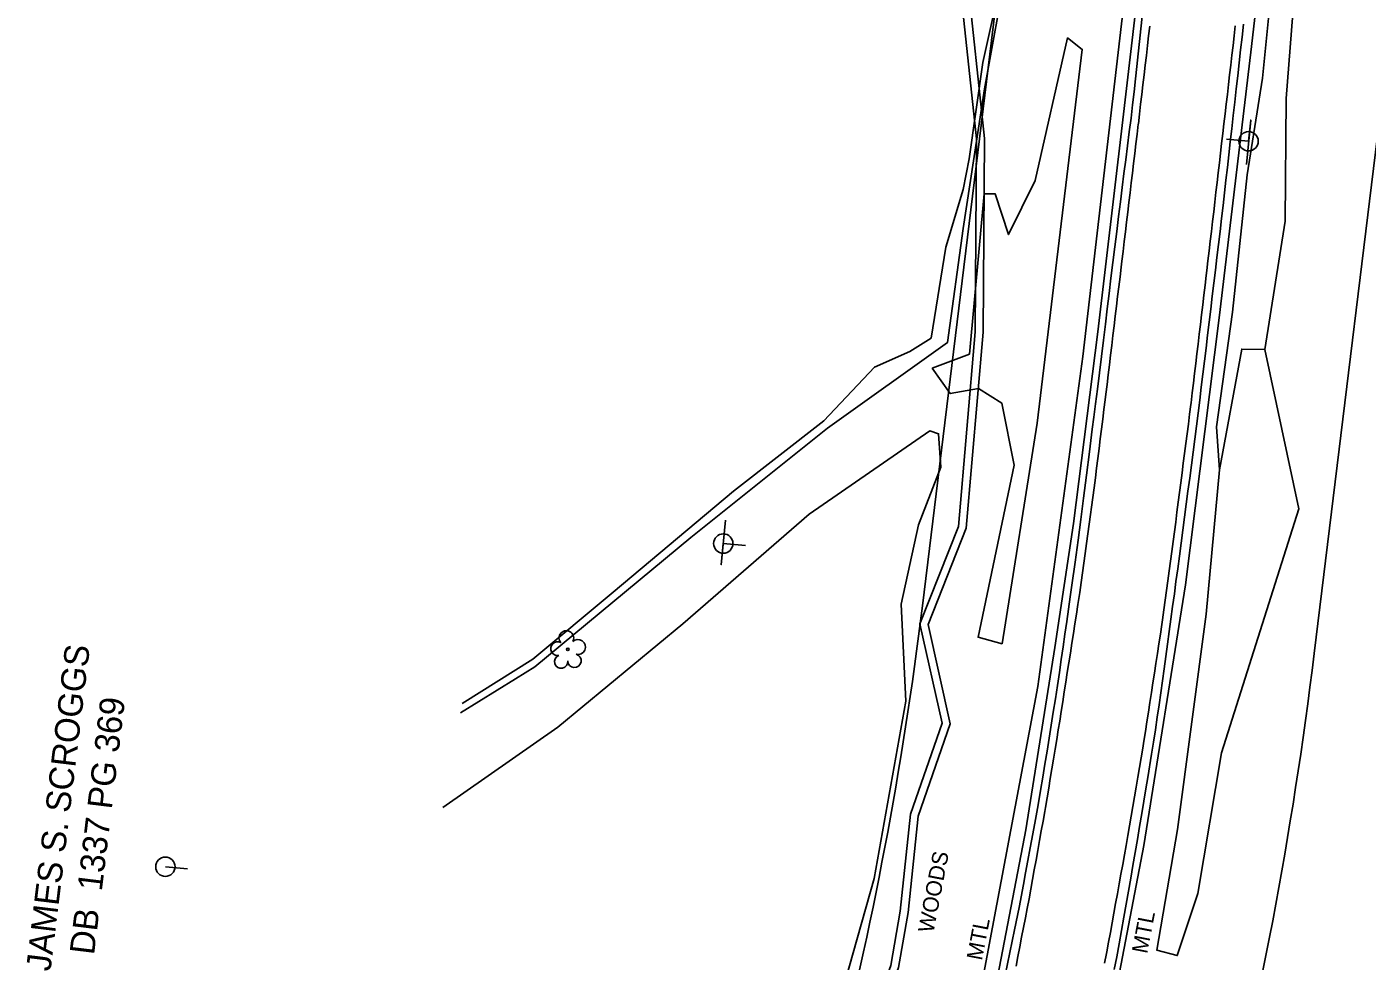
# Model space of a CAD drawing. Extents: x 472260 to 482161, y 489063 to 507124.
# Drawn here: x 480924.8 to 481264.4, y 489461.9 to 489698.6 of the extents above; entities that cross this region are included whole.
import ezdxf

# ---------------------------------------------------------------- set-up
doc = ezdxf.new("R2010")
doc.units = 0
for name, color, linetype in [('Exist Structure Minor Drop Inlet Cogo Elevation', 7, 'Continuous'), ('Prop Drainage Structure Drop Inlet Grate 2 Narrow Slots and Sag Grates 840 24 CELL', 7, 'Continuous'), ('Prop Drainage Structure Drop Inlet Grate 2 Wide Slots and Flat Grates 840 20 Label', 7, 'Continuous'), ('Prop Drainage Structure Pipe RCP 24in Class III', 7, 'Continuous'), ('Prop Drainage Structure Pipe RCP 66in Class III', 7, 'Continuous'), ('Prop Drainage Structure Pipe RCP 72in Class III', 7, 'Continuous'), ('Prop Drainage Structure Pipe Stub Out CELL', 7, 'Continuous'), ('Prop Drainage Structure Pipe Welded Steel 66in Label', 7, 'Continuous'), ('Prop Drainage Structure Plot Symbol 50 Scale CELL', 7, 'Continuous'), ('Prop Drainage Structure Tops and Inverts LABEL', 7, 'Continuous'), ('Prop Earthen Structure Base Ditch Lateral Detail Label', 7, 'Continuous'), ('Prop Erosion Rip Rap Pad at Outlet Label', 7, 'Continuous'), ('Prop NEU Channel Block Detail CELL', 7, 'Continuous'), ('Prop NEU Channel Block Detail Label', 7, 'Continuous'), ('Scratch_Level_7', 7, 'Continuous')]:
    doc.layers.add(name, color=color, linetype=linetype)

msp = doc.modelspace()

# ---------------------------------------------------------------- linework, layer by layer
at = {"layer": 'Exist Structure Minor Drop Inlet Cogo Elevation'}
for p, q in [((481250.94, 489539.83), (481445.83, 491136.24)), ((481151.68, 489551.95), (481306.6, 490820.99))]:
    msp.add_line(p, q, dxfattribs=at)
for radius in [943.55, 1043.55]:
    msp.add_arc((480215.08, 489666.29), radius, 345.52039, 353.03983, dxfattribs=at)
at = {"layer": 'Prop Drainage Structure Drop Inlet Grate 2 Narrow Slots and Sag Grates 840 24 CELL'}
for points in [[(481175.39, 489460.63), (481175.87, 489463.08), (481176.34, 489465.54), (481176.82, 489467.99), (481177.3, 489470.44), (481177.77, 489472.89), (481178.23, 489475.25), (481178.68, 489477.71), (481179.12, 489480.17), (481179.57, 489482.62), (481180.01, 489485.08), (481180.46, 489487.54), (481180.9, 489489.99), (481181.35, 489492.45), (481181.79, 489494.9), (481182.24, 489497.36), (481182.68, 489499.82), (481182.86, 489500.81), (481183.27, 489503.28), (481183.68, 489505.74), (481184.08, 489508.2), (481184.49, 489510.66), (481184.89, 489513.13), (481185.3, 489515.59), (481185.7, 489518.05), (481186.11, 489520.52), (481186.47, 489522.72), (481186.86, 489525.18), (481187.24, 489527.65), (481187.62, 489530.11), (481188.01, 489532.58), (481188.39, 489535.04), (481188.78, 489537.51), (481189.16, 489539.97), (481189.54, 489542.44), (481189.93, 489544.9), (481190.31, 489547.37), (481190.7, 489549.83), (481191.08, 489552.3), (481191.46, 489554.76), (481191.55, 489555.33), (481191.9, 489557.81), (481192.24, 489560.28), (481192.58, 489562.75), (481192.93, 489565.22), (481193.27, 489567.69), (481193.61, 489570.16), (481193.96, 489572.63), (481194.3, 489575.1), (481194.55, 489576.89), (481194.86, 489579.37), (481195.17, 489581.84), (481195.49, 489584.32), (481195.8, 489586.79), (481196.11, 489589.27), (481196.42, 489591.74), (481196.73, 489594.22), (481197.05, 489596.69), (481197.36, 489599.17), (481197.67, 489601.64), (481197.98, 489604.12), (481198.15, 489605.5), (481198.45, 489607.97), (481198.75, 489610.45), (481199.05, 489612.93), (481199.35, 489615.4), (481199.65, 489617.88), (481199.95, 489620.36), (481200.25, 489622.84), (481200.55, 489625.31), (481200.84, 489627.79), (481201.14, 489630.27), (481201.44, 489632.74), (481201.74, 489635.22), (481202.04, 489637.7), (481202.22, 489639.21), (481202.52, 489641.69), (481202.81, 489644.17), (481203.11, 489646.65), (481203.41, 489649.12), (481203.7, 489651.6), (481204, 489654.08), (481204.29, 489656.56), (481204.59, 489659.03), (481204.89, 489661.51), (481205.18, 489663.99), (481205.48, 489666.47), (481205.77, 489668.94), (481206.07, 489671.42), (481206.37, 489673.9), (481206.38, 489674), (481206.67, 489676.48), (481206.96, 489678.96), (481207.25, 489681.43), (481207.54, 489683.91), (481207.83, 489686.39), (481208.12, 489688.87), (481208.41, 489691.35), (481208.7, 489693.83), (481208.99, 489696.3), (481209.28, 489698.78)], [(481230.95, 489698.8), (481230.66, 489696.33), (481230.37, 489693.85), (481230.08, 489691.37), (481229.79, 489688.89), (481229.5, 489686.41), (481229.21, 489683.93), (481228.93, 489681.46), (481228.64, 489678.98), (481228.35, 489676.5), (481228.06, 489674.02), (481227.77, 489671.54), (481227.48, 489669.06), (481227.2, 489666.58), (481226.91, 489664.11), (481226.62, 489661.63), (481226.33, 489659.15), (481226.04, 489656.67), (481225.75, 489654.19), (481225.47, 489651.71), (481225.18, 489649.24), (481224.89, 489646.76), (481224.6, 489644.28), (481224.31, 489641.8), (481224.02, 489639.32), (481223.74, 489636.84), (481223.59, 489635.59), (481223.29, 489633.11), (481223, 489630.63), (481222.7, 489628.15), (481222.41, 489625.67), (481222.11, 489623.2), (481221.82, 489620.72), (481221.52, 489618.24), (481221.23, 489615.76), (481220.93, 489613.28), (481220.64, 489610.81), (481220.34, 489608.33), (481220.04, 489605.85), (481219.75, 489603.37), (481219.69, 489602.92), (481219.37, 489600.44), (481219.05, 489597.97), (481218.73, 489595.49), (481218.41, 489593.02), (481218.09, 489590.54), (481217.77, 489588.07), (481217.45, 489585.59), (481217.13, 489583.11), (481216.81, 489580.64), (481216.49, 489578.16), (481216.17, 489575.69), (481215.84, 489573.13), (481215.5, 489570.66), (481215.17, 489568.18), (481214.84, 489565.71), (481214.51, 489563.24), (481214.18, 489560.76), (481213.85, 489558.29), (481213.52, 489555.81), (481213.18, 489553.34), (481212.85, 489550.87), (481212.52, 489548.39), (481212.36, 489547.21), (481211.98, 489544.74), (481211.6, 489542.28), (481211.22, 489539.81), (481210.83, 489537.34), (481210.45, 489534.88), (481210.07, 489532.41), (481209.69, 489529.94), (481209.3, 489527.48), (481208.92, 489525.01), (481208.54, 489522.54), (481208.16, 489520.08), (481207.78, 489517.61), (481207.51, 489515.87), (481207.08, 489513.41), (481206.66, 489510.95), (481206.24, 489508.49), (481205.81, 489506.02), (481205.39, 489503.56), (481204.97, 489501.1), (481204.55, 489498.64), (481204.12, 489496.18), (481203.7, 489493.72), (481203.28, 489491.26), (481202.86, 489488.85), (481202.42, 489486.39), (481201.97, 489483.94), (481201.52, 489481.48), (481201.08, 489479.02), (481200.63, 489476.57), (481200.18, 489474.11), (481199.74, 489471.66), (481199.29, 489469.2), (481198.84, 489466.74), (481198.4, 489464.29), (481198.33, 489463.9), (481197.84, 489461.45)]]:
    msp.add_lwpolyline(points, dxfattribs=at)
at = {"layer": 'Prop Drainage Structure Drop Inlet Grate 2 Wide Slots and Flat Grates 840 20 Label'}
msp.add_line((481061.85, 489540.91), (481061.85, 489540.91), dxfattribs=at)
msp.add_circle((481061.85, 489540.91), 0.326, dxfattribs=at)
for centre, radius, start, end in [((481061.46, 489543.78), 1.86, 330.1651, 219.7134), ((481059.24, 489541.06), 1.73, 62.6636, 279.3457), ((481064.4, 489541.5), 1.9, 257.1011, 134.1999), ((481060.15, 489537.79), 1.69, 111.5671, 6.231), ((481063.52, 489538.01), 1.7, 181.2822, 74.56)]:
    msp.add_arc(centre, radius, start, end, dxfattribs=at)
at = {"layer": 'Prop Drainage Structure Pipe RCP 24in Class III'}
for points in [[(481130.75, 489404.18), (481134.96, 489437.37), (481143.68, 489460.85), (481146.05, 489474.55), (481148.66, 489499.12), (481156.66, 489522.19), (481151.04, 489547.37), (481160.81, 489572.04), (481165.05, 489621.29), (481165.41, 489670.22), (481156.44, 489753.9), (481149.94, 489798.62), (481148.19, 489826.73), (481140.9, 489851.73), (481134.59, 489860.15), (481124.82, 489864.03), (481113.55, 489875.6), (481108.3, 489888.88), (481111.11, 489925.14), (481107.23, 489942.39), (481107.78, 489974.87), (481105.08, 489987.34), (481108.39, 490001.43), (481111.55, 490021.61)], [(481131.17, 489401.71), (481132.08, 489404.3), (481136.91, 489436.87), (481145.62, 489460.32), (481148.03, 489474.28), (481150.62, 489498.68), (481158.73, 489522.07), (481153.13, 489547.2), (481162.77, 489571.58), (481167.05, 489621.2), (481167.41, 489670.32), (481158.43, 489754.15), (481151.93, 489798.83), (481150.17, 489827.08), (481142.72, 489852.64), (481135.85, 489861.8), (481125.95, 489865.73), (481115.26, 489876.71)]]:
    msp.add_lwpolyline(points, dxfattribs=at)
at = {"layer": 'Prop Drainage Structure Pipe RCP 72in Class III'}
msp.add_lwpolyline([(481034.67, 489524.8), (481048.56, 489533.45), (481053.48, 489536.51), (481093.02, 489569.22), (481127.65, 489596.95), (481158.01, 489618.61), (481161.98, 489647.47), (481167.38, 489682.85), (481173.07, 489714.02), (481183.22, 489772.25)], dxfattribs=at)
at = {"layer": 'Prop Drainage Structure Pipe Stub Out CELL'}
for points in [[(481172.6, 489458.38), (481173.86, 489464.15), (481175.04, 489469.85), (481176.15, 489475.55), (481177.26, 489481.36), (481177.82, 489484.32), (481178.39, 489487.39), (481179, 489490.67), (481179.63, 489494.15), (481180.3, 489497.84), (481180.96, 489501.55), (481181.58, 489505.13), (481182.17, 489508.56), (481182.72, 489511.85), (481183.25, 489515.09), (481183.78, 489518.37), (481184.31, 489521.68), (481184.84, 489525.03), (481185.36, 489528.39), (481185.87, 489531.72), (481186.37, 489535.03), (481186.85, 489538.3), (481187.32, 489541.55), (481187.79, 489544.76), (481188.24, 489547.94), (481188.69, 489551.09), (481189.13, 489554.18), (481189.55, 489557.19), (481190.37, 489563), (481191.14, 489568.53), (481191.84, 489573.8), (481192.52, 489579.17), (481193.24, 489584.98), (481193.98, 489590.92), (481194.72, 489596.7), (481195.12, 489599.72), (481195.55, 489603.09), (481196.02, 489606.82), (481196.54, 489610.9), (481197.07, 489615.11), (481197.57, 489619.23), (481198.05, 489623.24), (481198.52, 489627.16), (481198.97, 489631.04), (481199.44, 489634.94), (481199.92, 489638.87), (481200.41, 489642.83), (481200.9, 489646.75), (481201.38, 489650.56), (481201.85, 489654.26), (481202.3, 489657.85), (481202.74, 489661.39), (481203.19, 489664.93), (481203.64, 489668.46), (481204.09, 489671.98), (481204.53, 489675.46), (481204.94, 489678.85), (481205.31, 489682.15), (481205.66, 489685.37), (481206, 489688.54), (481206.33, 489691.7), (481206.67, 489694.87), (481207, 489698.03), (481207.34, 489701.19)], [(481233.04, 489699.23), (481232.67, 489695.98), (481232.3, 489692.72), (481231.93, 489689.47), (481231.56, 489686.2), (481231.19, 489682.88), (481230.81, 489679.53), (481230.43, 489676.13), (481230.04, 489672.74), (481229.67, 489669.42), (481229.3, 489666.15), (481228.94, 489662.95), (481228.58, 489659.77), (481228.22, 489656.56), (481227.85, 489653.31), (481227.47, 489650.04), (481227.08, 489646.75), (481226.69, 489643.47), (481226.3, 489640.19), (481225.9, 489636.92), (481225.5, 489633.64), (481225.1, 489630.36), (481224.71, 489627.06), (481224.33, 489623.76), (481223.94, 489620.46), (481223.55, 489617.16), (481223.15, 489613.88), (481222.74, 489610.6), (481222.33, 489607.32), (481221.92, 489604.04), (481221.5, 489600.75), (481221.08, 489597.45), (481220.66, 489594.15), (481220.23, 489590.86), (481219.81, 489587.56), (481219.39, 489584.27), (481218.96, 489580.97), (481218.53, 489577.67), (481218.09, 489574.37), (481217.66, 489571.06), (481217.22, 489567.77), (481216.78, 489564.52), (481216.35, 489561.3), (481215.92, 489558.11), (481215.5, 489554.94), (481215.07, 489551.76), (481214.64, 489548.58), (481214.21, 489545.39), (481213.79, 489542.22), (481213.36, 489539.09), (481212.93, 489536), (481212.51, 489532.94), (481212.07, 489529.89), (481211.63, 489526.81), (481211.17, 489523.69), (481210.69, 489520.55), (481210.21, 489517.43), (481209.74, 489514.37), (481208.8, 489508.48), (481208.32, 489505.54), (481207.81, 489502.49), (481207.28, 489499.33), (481206.71, 489496.04), (481206.14, 489492.72), (481205.57, 489489.42), (481205.01, 489486.16), (481204.44, 489482.92), (481203.88, 489479.67), (481203.31, 489476.39), (481202.72, 489473.06), (481202.13, 489469.7), (481201.52, 489466.34), (481200.91, 489463.05), (481200.29, 489459.82)]]:
    msp.add_lwpolyline(points, dxfattribs=at)
at = {"layer": 'Prop Drainage Structure Plot Symbol 50 Scale CELL'}
for points in [[(481127.93, 489321.27), (481143.27, 489358.47), (481160.51, 489413.03), (481170.35, 489456.09), (481177.9, 489495.17), (481185.25, 489541.39), (481189.95, 489572.74), (481196.12, 489621.29), (481202.28, 489673.59), (481209.04, 489731.3), (481213.58, 489770.37)], [(481243.62, 489767.54), (481234.85, 489692.14), (481226.82, 489624.9), (481218.29, 489557.25), (481207.78, 489491.18), (481193.85, 489418.57), (481192.36, 489411.18), (481192.08, 489406.88), (481192.44, 489401.65), (481193.22, 489399.06), (481195.38, 489394.97), (481198.33, 489391.63), (481202.58, 489388.42), (481206.38, 489387.09), (481209.6, 489386.42)]]:
    msp.add_lwpolyline(points, dxfattribs=at)
at = {"layer": 'Prop Drainage Structure Tops and Inverts LABEL'}
for points in [[(481252.61, 489779.26), (481247.29, 489724.7), (481243.85, 489680.44), (481243.57, 489649.38), (481238.44, 489616.85)], [(481035.11, 489527.16), (481052.96, 489538.42), (481073.3, 489555.37), (481103.84, 489580.99), (481126.69, 489598.8), (481139.52, 489612.38), (481148.45, 489616.33), (481153.88, 489619.75), (481157.6, 489642.76), (481161.98, 489657.36), (481163.48, 489665.11), (481166.95, 489689.54), (481171.18, 489708.64), (481178.4, 489721.28), (481187.58, 489776.84)], [(481226.96, 489586.38), (481226.22, 489597.23), (481230.26, 489626.33), (481233.99, 489661.07), (481237.8, 489685.54), (481240.15, 489708.42), (481243.96, 489713.36), (481245.15, 489720.34), (481242.23, 489729.65), (481245.77, 489758.85), (481247.65, 489778.1)], [(481210.19, 489768.18), (481202.55, 489702.96), (481192.31, 489615.09), (481180.88, 489531.49), (481165.89, 489451.67)], [(481128.79, 489445.23), (481139.49, 489482.89), (481147.5, 489527.82), (481146.27, 489552.37), (481150.68, 489572.42), (481156.36, 489587.06), (481155.78, 489595.53), (481153.53, 489596.23), (481123.01, 489575.17), (481090.95, 489547.33), (481059.27, 489521.18), (481030.18, 489500.86)]]:
    msp.add_lwpolyline(points, dxfattribs=at)
at = {"layer": 'Prop Earthen Structure Base Ditch Lateral Detail Label'}
for p, q in [((481234.31, 489669.59), (481234.31, 489669.59)), ((481101.22, 489567.7), (481101.22, 489567.7))]:
    msp.add_line(p, q, dxfattribs=at)
for points in [[(481233.77, 489663.67), (481234.84, 489674.96), (481234.33, 489669.58), (481228.71, 489670.1)], [(481101.75, 489573.62), (481100.71, 489562.33), (481101.2, 489567.71), (481106.83, 489567.21)]]:
    msp.add_lwpolyline(points, dxfattribs=at)
for centre in [(481234.31, 489669.59), (481101.23, 489567.7)]:
    msp.add_circle(centre, 2.45, dxfattribs=at)
at = {"layer": 'Prop Erosion Rip Rap Pad at Outlet Label'}
for points in [[(481163.59, 489615.63), (481167.32, 489656.32), (481170.11, 489656.27), (481173.47, 489645.97), (481180.28, 489659.63), (481188.46, 489695.75), (481192.17, 489692.86), (481180.73, 489598.2), (481171.84, 489542.31), (481165.8, 489543.95), (481174.92, 489587.52), (481171.79, 489603.27), (481165.87, 489607), (481158.72, 489605.67), (481154.13, 489612.11)], [(481154.13, 489612.11), (481163.59, 489615.63)], [(481238.44, 489616.85), (481247.02, 489576.52), (481227.47, 489514.68), (481221.47, 489479.05), (481216.24, 489463.34), (481211.05, 489464.74), (481216.33, 489495.31), (481223.6, 489549.84), (481226.96, 489586.38), (481232.57, 489616.94), (481238.44, 489616.85)]]:
    msp.add_lwpolyline(points, dxfattribs=at)
at = {"layer": 'Prop NEU Channel Block Detail Label'}
for q in [(480965.47, 489485.28), (480959.87, 489485.84)]:
    msp.add_line((480959.87, 489485.84), q, dxfattribs=at)
msp.add_circle((480959.87, 489485.84), 2.45, dxfattribs=at)

# ---------------------------------------------------------------- texts
at = {"layer": 'Prop Drainage Structure Pipe RCP 66in Class III'}
msp.add_text('WOODS', height=4, rotation=79.0636, dxfattribs=at).set_placement((481154.44, 489468.9))
at = {"layer": 'Prop Drainage Structure Pipe Welded Steel 66in Label'}
msp.add_text('DB  1337 PG 369', height=6.25, rotation=83.0752, dxfattribs=at).set_placement((480941.8, 489463.35))
at = {"layer": 'Prop NEU Channel Block Detail CELL'}
for rotation, p in [(79.1391, (481208.61, 489463.66)), (79.0636, (481166.75, 489461.94))]:
    msp.add_text('MTL', height=4, rotation=rotation, dxfattribs=at).set_placement(p)
at = {"layer": 'Scratch_Level_7'}
msp.add_text('JAMES S. SCROGGS', height=6.25, rotation=83.0752, dxfattribs=at).set_placement((480930.77, 489459.21))

doc.saveas('drawing.dxf')
